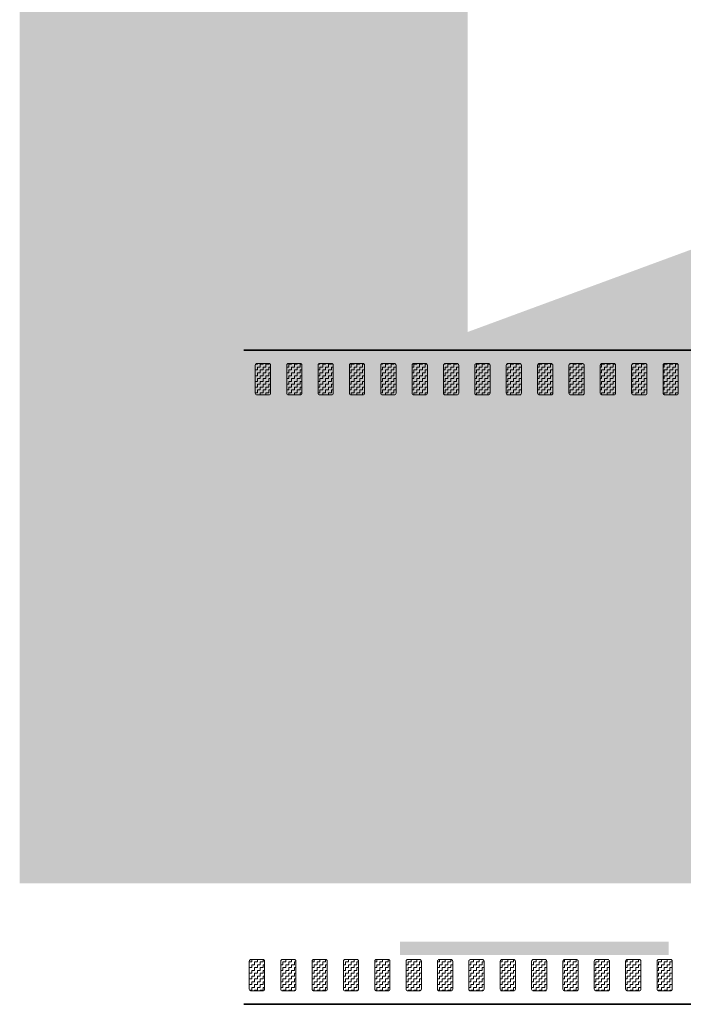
# Model space of a CAD drawing. Header units: metres. Extents: x -699 to 2316, y -1199 to 781.
# Tile 399 of 593: x 755.57 to 762.98, y -225.93 to -214.94. Entities that reach past the tile are written whole.
import ezdxf

# ---------------------------------------------------------------- set-up
doc = ezdxf.new("R2010")
doc.units = ezdxf.units.M
doc.linetypes.add('VW-3-3_STREEP', pattern=[6, 3, -3])
doc.linetypes.add('VW-9-3_STREEP', pattern=[12, 9, -3])
for name, color, linetype, lineweight in [('N-WA-VW-MARKERING_DYNAMISCH-G', 7, 'Continuous', 35), ('N-WE-VH-KANTVERHARDING-G', 210, 'Continuous', 35), ('N-WE-VW-MARKERING_LANGS_STREEP_33-G', 7, 'VW-3-3_STREEP', 13), ('N-WE-VW-MARKERING_LANGS_STREEP_93-G', 7, 'VW-9-3_STREEP', 13)]:
    doc.layers.add(name, color=color, linetype=linetype, lineweight=lineweight)
doc.layers.add('X-XX-AL-TEKENBLAD_VIEWPORT-G', color=7, linetype='Continuous', lineweight=18, plot=False)
pattern_1 = [(180, (0, 63.882073), (-0.03175, -0.03175), [0.03175, -0.03175]), (270, (-0.03175, 63.882073), (0.03175, -0.03175), [0.03175, -0.03175])]

msp = doc.modelspace()

# ---------------------------------------------------------------- hatches: boundary and pattern name
at = {"layer": 'N-WA-VW-MARKERING_DYNAMISCH-G', "lineweight": 9}
h = msp.add_hatch(dxfattribs=at)
h.set_pattern_fill('ZIGZAG', color=8, scale=0.01, angle=180, style=0)
h.set_pattern_definition(pattern_1)
edge = h.paths.add_edge_path()
edge.add_line((758.2188, -219.1294), (758.3488, -219.1294))
edge.add_arc((758.3488, -219.1094), 0.02, 270, 360)
edge.add_line((758.3688, -219.1094), (758.3688, -218.7994))
edge.add_arc((758.3488, -218.7994), 0.02, 0, 90)
edge.add_line((758.3488, -218.7794), (758.2188, -218.7794))
edge.add_arc((758.2188, -218.7994), 0.02, 90, 180)
edge.add_line((758.1988, -218.7994), (758.1988, -219.1094))
edge.add_arc((758.2188, -219.1094), 0.02, 180, 270)
h = msp.add_hatch(dxfattribs=at)
h.set_pattern_fill('ZIGZAG', color=8, scale=0.01, angle=180, style=0)
h.set_pattern_definition(pattern_1)
edge = h.paths.add_edge_path()
edge.add_line((758.5688, -219.1294), (758.6988, -219.1294))
edge.add_arc((758.6988, -219.1094), 0.02, 270, 360)
edge.add_line((758.7188, -219.1094), (758.7188, -218.7994))
edge.add_arc((758.6988, -218.7994), 0.02, 0, 90)
edge.add_line((758.6988, -218.7794), (758.5688, -218.7794))
edge.add_arc((758.5688, -218.7994), 0.02, 90, 180)
edge.add_line((758.5488, -218.7994), (758.5488, -219.1094))
edge.add_arc((758.5688, -219.1094), 0.02, 180, 270)
h = msp.add_hatch(dxfattribs=at)
h.set_pattern_fill('ZIGZAG', color=8, scale=0.01, angle=180, style=0)
h.set_pattern_definition(pattern_1)
edge = h.paths.add_edge_path()
edge.add_line((758.9188, -219.1294), (759.0488, -219.1294))
edge.add_arc((759.0488, -219.1094), 0.02, 270, 360)
edge.add_line((759.0688, -219.1094), (759.0688, -218.7994))
edge.add_arc((759.0488, -218.7994), 0.02, 0, 90)
edge.add_line((759.0488, -218.7794), (758.9188, -218.7794))
edge.add_arc((758.9188, -218.7994), 0.02, 90, 180)
edge.add_line((758.8988, -218.7994), (758.8988, -219.1094))
edge.add_arc((758.9188, -219.1094), 0.02, 180, 270)
h = msp.add_hatch(dxfattribs=at)
h.set_pattern_fill('ZIGZAG', color=8, scale=0.01, angle=180, style=0)
h.set_pattern_definition(pattern_1)
edge = h.paths.add_edge_path()
edge.add_line((759.2688, -219.1294), (759.3988, -219.1294))
edge.add_arc((759.3988, -219.1094), 0.02, 270, 360)
edge.add_line((759.4188, -219.1094), (759.4188, -218.7994))
edge.add_arc((759.3988, -218.7994), 0.02, 0, 90)
edge.add_line((759.3988, -218.7794), (759.2688, -218.7794))
edge.add_arc((759.2688, -218.7994), 0.02, 90, 180)
edge.add_line((759.2488, -218.7994), (759.2488, -219.1094))
edge.add_arc((759.2688, -219.1094), 0.02, 180, 270)
h = msp.add_hatch(dxfattribs=at)
h.set_pattern_fill('ZIGZAG', color=8, scale=0.01, angle=180, style=0)
h.set_pattern_definition(pattern_1)
edge = h.paths.add_edge_path()
edge.add_line((759.6188, -219.1294), (759.7488, -219.1294))
edge.add_arc((759.7488, -219.1094), 0.02, 270, 360)
edge.add_line((759.7688, -219.1094), (759.7688, -218.7994))
edge.add_arc((759.7488, -218.7994), 0.02, 0, 90)
edge.add_line((759.7488, -218.7794), (759.6188, -218.7794))
edge.add_arc((759.6188, -218.7994), 0.02, 90, 180)
edge.add_line((759.5988, -218.7994), (759.5988, -219.1094))
edge.add_arc((759.6188, -219.1094), 0.02, 180, 270)
h = msp.add_hatch(dxfattribs=at)
h.set_pattern_fill('ZIGZAG', color=8, scale=0.01, angle=180, style=0)
h.set_pattern_definition(pattern_1)
edge = h.paths.add_edge_path()
edge.add_line((759.9688, -219.1294), (760.0988, -219.1294))
edge.add_arc((760.0988, -219.1094), 0.02, 270, 360)
edge.add_line((760.1188, -219.1094), (760.1188, -218.7994))
edge.add_arc((760.0988, -218.7994), 0.02, 0, 90)
edge.add_line((760.0988, -218.7794), (759.9688, -218.7794))
edge.add_arc((759.9688, -218.7994), 0.02, 90, 180)
edge.add_line((759.9488, -218.7994), (759.9488, -219.1094))
edge.add_arc((759.9688, -219.1094), 0.02, 180, 270)
h = msp.add_hatch(dxfattribs=at)
h.set_pattern_fill('ZIGZAG', color=8, scale=0.01, angle=180, style=0)
h.set_pattern_definition(pattern_1)
edge = h.paths.add_edge_path()
edge.add_line((760.3188, -219.1294), (760.4488, -219.1294))
edge.add_arc((760.4488, -219.1094), 0.02, 270, 360)
edge.add_line((760.4688, -219.1094), (760.4688, -218.7994))
edge.add_arc((760.4488, -218.7994), 0.02, 0, 90)
edge.add_line((760.4488, -218.7794), (760.3188, -218.7794))
edge.add_arc((760.3188, -218.7994), 0.02, 90, 180)
edge.add_line((760.2988, -218.7994), (760.2988, -219.1094))
edge.add_arc((760.3188, -219.1094), 0.02, 180, 270)
h = msp.add_hatch(dxfattribs=at)
h.set_pattern_fill('ZIGZAG', color=8, scale=0.01, angle=180, style=0)
h.set_pattern_definition(pattern_1)
edge = h.paths.add_edge_path()
edge.add_line((760.6688, -219.1294), (760.7988, -219.1294))
edge.add_arc((760.7988, -219.1094), 0.02, 270, 360)
edge.add_line((760.8188, -219.1094), (760.8188, -218.7994))
edge.add_arc((760.7988, -218.7994), 0.02, 0, 90)
edge.add_line((760.7988, -218.7794), (760.6688, -218.7794))
edge.add_arc((760.6688, -218.7994), 0.02, 90, 180)
edge.add_line((760.6488, -218.7994), (760.6488, -219.1094))
edge.add_arc((760.6688, -219.1094), 0.02, 180, 270)
h = msp.add_hatch(dxfattribs=at)
h.set_pattern_fill('ZIGZAG', color=8, scale=0.01, angle=180, style=0)
h.set_pattern_definition(pattern_1)
edge = h.paths.add_edge_path()
edge.add_line((761.0188, -219.1294), (761.1488, -219.1294))
edge.add_arc((761.1488, -219.1094), 0.02, 270, 360)
edge.add_line((761.1688, -219.1094), (761.1688, -218.7994))
edge.add_arc((761.1488, -218.7994), 0.02, 0, 90)
edge.add_line((761.1488, -218.7794), (761.0188, -218.7794))
edge.add_arc((761.0188, -218.7994), 0.02, 90, 180)
edge.add_line((760.9988, -218.7994), (760.9988, -219.1094))
edge.add_arc((761.0188, -219.1094), 0.02, 180, 270)
h = msp.add_hatch(dxfattribs=at)
h.set_pattern_fill('ZIGZAG', color=8, scale=0.01, angle=180, style=0)
h.set_pattern_definition(pattern_1)
edge = h.paths.add_edge_path()
edge.add_line((761.3688, -219.1294), (761.4988, -219.1294))
edge.add_arc((761.4988, -219.1094), 0.02, 270, 360)
edge.add_line((761.5188, -219.1094), (761.5188, -218.7994))
edge.add_arc((761.4988, -218.7994), 0.02, 0, 90)
edge.add_line((761.4988, -218.7794), (761.3688, -218.7794))
edge.add_arc((761.3688, -218.7994), 0.02, 90, 180)
edge.add_line((761.3488, -218.7994), (761.3488, -219.1094))
edge.add_arc((761.3688, -219.1094), 0.02, 180, 270)
h = msp.add_hatch(dxfattribs=at)
h.set_pattern_fill('ZIGZAG', color=8, scale=0.01, angle=180, style=0)
h.set_pattern_definition(pattern_1)
edge = h.paths.add_edge_path()
edge.add_line((761.7188, -219.1294), (761.8488, -219.1294))
edge.add_arc((761.8488, -219.1094), 0.02, 270, 360)
edge.add_line((761.8688, -219.1094), (761.8688, -218.7994))
edge.add_arc((761.8488, -218.7994), 0.02, 0, 90)
edge.add_line((761.8488, -218.7794), (761.7188, -218.7794))
edge.add_arc((761.7188, -218.7994), 0.02, 90, 180)
edge.add_line((761.6988, -218.7994), (761.6988, -219.1094))
edge.add_arc((761.7188, -219.1094), 0.02, 180, 270)
h = msp.add_hatch(dxfattribs=at)
h.set_pattern_fill('ZIGZAG', color=8, scale=0.01, angle=180, style=0)
h.set_pattern_definition(pattern_1)
edge = h.paths.add_edge_path()
edge.add_line((762.0688, -219.1294), (762.1988, -219.1294))
edge.add_arc((762.1988, -219.1094), 0.02, 270, 360)
edge.add_line((762.2188, -219.1094), (762.2188, -218.7994))
edge.add_arc((762.1988, -218.7994), 0.02, 0, 90)
edge.add_line((762.1988, -218.7794), (762.0688, -218.7794))
edge.add_arc((762.0688, -218.7994), 0.02, 90, 180)
edge.add_line((762.0488, -218.7994), (762.0488, -219.1094))
edge.add_arc((762.0688, -219.1094), 0.02, 180, 270)
h = msp.add_hatch(dxfattribs=at)
h.set_pattern_fill('ZIGZAG', color=8, scale=0.01, angle=180, style=0)
h.set_pattern_definition(pattern_1)
edge = h.paths.add_edge_path()
edge.add_line((762.4188, -219.1294), (762.5488, -219.1294))
edge.add_arc((762.5488, -219.1094), 0.02, 270, 360)
edge.add_line((762.5688, -219.1094), (762.5688, -218.7994))
edge.add_arc((762.5488, -218.7994), 0.02, 0, 90)
edge.add_line((762.5488, -218.7794), (762.4188, -218.7794))
edge.add_arc((762.4188, -218.7994), 0.02, 90, 180)
edge.add_line((762.3988, -218.7994), (762.3988, -219.1094))
edge.add_arc((762.4188, -219.1094), 0.02, 180, 270)
h = msp.add_hatch(dxfattribs=at)
h.set_pattern_fill('ZIGZAG', color=8, scale=0.01, angle=180, style=0)
h.set_pattern_definition(pattern_1)
edge = h.paths.add_edge_path()
edge.add_line((762.7688, -219.1294), (762.8988, -219.1294))
edge.add_arc((762.8988, -219.1094), 0.02, 270, 360)
edge.add_line((762.9188, -219.1094), (762.9188, -218.7994))
edge.add_arc((762.8988, -218.7994), 0.02, 0, 90)
edge.add_line((762.8988, -218.7794), (762.7688, -218.7794))
edge.add_arc((762.7688, -218.7994), 0.02, 90, 180)
edge.add_line((762.7488, -218.7994), (762.7488, -219.1094))
edge.add_arc((762.7688, -219.1094), 0.02, 180, 270)
h = msp.add_hatch(dxfattribs=at)
h.set_pattern_fill('ZIGZAG', color=8, scale=0.01, angle=180, style=0)
h.set_pattern_definition(pattern_1)
edge = h.paths.add_edge_path()
edge.add_line((758.1517, -225.4294), (758.2817, -225.4294))
edge.add_arc((758.2817, -225.4494), 0.02, 0, 90, ccw=False)
edge.add_line((758.3017, -225.4494), (758.3017, -225.7594))
edge.add_arc((758.2817, -225.7594), 0.02, 270, 360, ccw=False)
edge.add_line((758.2817, -225.7794), (758.1517, -225.7794))
edge.add_arc((758.1517, -225.7594), 0.02, 180, 270, ccw=False)
edge.add_line((758.1317, -225.7594), (758.1317, -225.4494))
edge.add_arc((758.1517, -225.4494), 0.02, 90, 180, ccw=False)
h = msp.add_hatch(dxfattribs=at)
h.set_pattern_fill('ZIGZAG', color=8, scale=0.01, angle=180, style=0)
h.set_pattern_definition(pattern_1)
edge = h.paths.add_edge_path()
edge.add_line((758.5017, -225.4294), (758.6317, -225.4294))
edge.add_arc((758.6317, -225.4494), 0.02, 0, 90, ccw=False)
edge.add_line((758.6517, -225.4494), (758.6517, -225.7594))
edge.add_arc((758.6317, -225.7594), 0.02, 270, 360, ccw=False)
edge.add_line((758.6317, -225.7794), (758.5017, -225.7794))
edge.add_arc((758.5017, -225.7594), 0.02, 180, 270, ccw=False)
edge.add_line((758.4817, -225.7594), (758.4817, -225.4494))
edge.add_arc((758.5017, -225.4494), 0.02, 90, 180, ccw=False)
h = msp.add_hatch(dxfattribs=at)
h.set_pattern_fill('ZIGZAG', color=8, scale=0.01, angle=180, style=0)
h.set_pattern_definition(pattern_1)
edge = h.paths.add_edge_path()
edge.add_line((758.8517, -225.4294), (758.9817, -225.4294))
edge.add_arc((758.9817, -225.4494), 0.02, 0, 90, ccw=False)
edge.add_line((759.0017, -225.4494), (759.0017, -225.7594))
edge.add_arc((758.9817, -225.7594), 0.02, 270, 360, ccw=False)
edge.add_line((758.9817, -225.7794), (758.8517, -225.7794))
edge.add_arc((758.8517, -225.7594), 0.02, 180, 270, ccw=False)
edge.add_line((758.8317, -225.7594), (758.8317, -225.4494))
edge.add_arc((758.8517, -225.4494), 0.02, 90, 180, ccw=False)
h = msp.add_hatch(dxfattribs=at)
h.set_pattern_fill('ZIGZAG', color=8, scale=0.01, angle=180, style=0)
h.set_pattern_definition(pattern_1)
edge = h.paths.add_edge_path()
edge.add_line((759.2017, -225.4294), (759.3317, -225.4294))
edge.add_arc((759.3317, -225.4494), 0.02, 0, 90, ccw=False)
edge.add_line((759.3517, -225.4494), (759.3517, -225.7594))
edge.add_arc((759.3317, -225.7594), 0.02, 270, 360, ccw=False)
edge.add_line((759.3317, -225.7794), (759.2017, -225.7794))
edge.add_arc((759.2017, -225.7594), 0.02, 180, 270, ccw=False)
edge.add_line((759.1817, -225.7594), (759.1817, -225.4494))
edge.add_arc((759.2017, -225.4494), 0.02, 90, 180, ccw=False)
h = msp.add_hatch(dxfattribs=at)
h.set_pattern_fill('ZIGZAG', color=8, scale=0.01, angle=180, style=0)
h.set_pattern_definition(pattern_1)
edge = h.paths.add_edge_path()
edge.add_line((759.5517, -225.4294), (759.6817, -225.4294))
edge.add_arc((759.6817, -225.4494), 0.02, 0, 90, ccw=False)
edge.add_line((759.7017, -225.4494), (759.7017, -225.7594))
edge.add_arc((759.6817, -225.7594), 0.02, 270, 360, ccw=False)
edge.add_line((759.6817, -225.7794), (759.5517, -225.7794))
edge.add_arc((759.5517, -225.7594), 0.02, 180, 270, ccw=False)
edge.add_line((759.5317, -225.7594), (759.5317, -225.4494))
edge.add_arc((759.5517, -225.4494), 0.02, 90, 180, ccw=False)
h = msp.add_hatch(dxfattribs=at)
h.set_pattern_fill('ZIGZAG', color=8, scale=0.01, angle=180, style=0)
h.set_pattern_definition(pattern_1)
edge = h.paths.add_edge_path()
edge.add_line((759.9017, -225.4294), (760.0317, -225.4294))
edge.add_arc((760.0317, -225.4494), 0.02, 0, 90, ccw=False)
edge.add_line((760.0517, -225.4494), (760.0517, -225.7594))
edge.add_arc((760.0317, -225.7594), 0.02, 270, 360, ccw=False)
edge.add_line((760.0317, -225.7794), (759.9017, -225.7794))
edge.add_arc((759.9017, -225.7594), 0.02, 180, 270, ccw=False)
edge.add_line((759.8817, -225.7594), (759.8817, -225.4494))
edge.add_arc((759.9017, -225.4494), 0.02, 90, 180, ccw=False)
h = msp.add_hatch(dxfattribs=at)
h.set_pattern_fill('ZIGZAG', color=8, scale=0.01, angle=180, style=0)
h.set_pattern_definition(pattern_1)
edge = h.paths.add_edge_path()
edge.add_line((760.2517, -225.4294), (760.3817, -225.4294))
edge.add_arc((760.3817, -225.4494), 0.02, 0, 90, ccw=False)
edge.add_line((760.4017, -225.4494), (760.4017, -225.7594))
edge.add_arc((760.3817, -225.7594), 0.02, 270, 360, ccw=False)
edge.add_line((760.3817, -225.7794), (760.2517, -225.7794))
edge.add_arc((760.2517, -225.7594), 0.02, 180, 270, ccw=False)
edge.add_line((760.2317, -225.7594), (760.2317, -225.4494))
edge.add_arc((760.2517, -225.4494), 0.02, 90, 180, ccw=False)
h = msp.add_hatch(dxfattribs=at)
h.set_pattern_fill('ZIGZAG', color=8, scale=0.01, angle=180, style=0)
h.set_pattern_definition(pattern_1)
edge = h.paths.add_edge_path()
edge.add_line((760.6017, -225.4294), (760.7317, -225.4294))
edge.add_arc((760.7317, -225.4494), 0.02, 0, 90, ccw=False)
edge.add_line((760.7517, -225.4494), (760.7517, -225.7594))
edge.add_arc((760.7317, -225.7594), 0.02, 270, 360, ccw=False)
edge.add_line((760.7317, -225.7794), (760.6017, -225.7794))
edge.add_arc((760.6017, -225.7594), 0.02, 180, 270, ccw=False)
edge.add_line((760.5817, -225.7594), (760.5817, -225.4494))
edge.add_arc((760.6017, -225.4494), 0.02, 90, 180, ccw=False)
h = msp.add_hatch(dxfattribs=at)
h.set_pattern_fill('ZIGZAG', color=8, scale=0.01, angle=180, style=0)
h.set_pattern_definition(pattern_1)
edge = h.paths.add_edge_path()
edge.add_line((760.9517, -225.4294), (761.0817, -225.4294))
edge.add_arc((761.0817, -225.4494), 0.02, 0, 90, ccw=False)
edge.add_line((761.1017, -225.4494), (761.1017, -225.7594))
edge.add_arc((761.0817, -225.7594), 0.02, 270, 360, ccw=False)
edge.add_line((761.0817, -225.7794), (760.9517, -225.7794))
edge.add_arc((760.9517, -225.7594), 0.02, 180, 270, ccw=False)
edge.add_line((760.9317, -225.7594), (760.9317, -225.4494))
edge.add_arc((760.9517, -225.4494), 0.02, 90, 180, ccw=False)
h = msp.add_hatch(dxfattribs=at)
h.set_pattern_fill('ZIGZAG', color=8, scale=0.01, angle=180, style=0)
h.set_pattern_definition(pattern_1)
edge = h.paths.add_edge_path()
edge.add_line((761.3017, -225.4294), (761.4317, -225.4294))
edge.add_arc((761.4317, -225.4494), 0.02, 0, 90, ccw=False)
edge.add_line((761.4517, -225.4494), (761.4517, -225.7594))
edge.add_arc((761.4317, -225.7594), 0.02, 270, 360, ccw=False)
edge.add_line((761.4317, -225.7794), (761.3017, -225.7794))
edge.add_arc((761.3017, -225.7594), 0.02, 180, 270, ccw=False)
edge.add_line((761.2817, -225.7594), (761.2817, -225.4494))
edge.add_arc((761.3017, -225.4494), 0.02, 90, 180, ccw=False)
h = msp.add_hatch(dxfattribs=at)
h.set_pattern_fill('ZIGZAG', color=8, scale=0.01, angle=180, style=0)
h.set_pattern_definition(pattern_1)
edge = h.paths.add_edge_path()
edge.add_line((761.6517, -225.4294), (761.7817, -225.4294))
edge.add_arc((761.7817, -225.4494), 0.02, 0, 90, ccw=False)
edge.add_line((761.8017, -225.4494), (761.8017, -225.7594))
edge.add_arc((761.7817, -225.7594), 0.02, 270, 360, ccw=False)
edge.add_line((761.7817, -225.7794), (761.6517, -225.7794))
edge.add_arc((761.6517, -225.7594), 0.02, 180, 270, ccw=False)
edge.add_line((761.6317, -225.7594), (761.6317, -225.4494))
edge.add_arc((761.6517, -225.4494), 0.02, 90, 180, ccw=False)
h = msp.add_hatch(dxfattribs=at)
h.set_pattern_fill('ZIGZAG', color=8, scale=0.01, angle=180, style=0)
h.set_pattern_definition(pattern_1)
edge = h.paths.add_edge_path()
edge.add_line((762.0017, -225.4294), (762.1317, -225.4294))
edge.add_arc((762.1317, -225.4494), 0.02, 0, 90, ccw=False)
edge.add_line((762.1517, -225.4494), (762.1517, -225.7594))
edge.add_arc((762.1317, -225.7594), 0.02, 270, 360, ccw=False)
edge.add_line((762.1317, -225.7794), (762.0017, -225.7794))
edge.add_arc((762.0017, -225.7594), 0.02, 180, 270, ccw=False)
edge.add_line((761.9817, -225.7594), (761.9817, -225.4494))
edge.add_arc((762.0017, -225.4494), 0.02, 90, 180, ccw=False)
h = msp.add_hatch(dxfattribs=at)
h.set_pattern_fill('ZIGZAG', color=8, scale=0.01, angle=180, style=0)
h.set_pattern_definition(pattern_1)
edge = h.paths.add_edge_path()
edge.add_line((762.3517, -225.4294), (762.4817, -225.4294))
edge.add_arc((762.4817, -225.4494), 0.02, 0, 90, ccw=False)
edge.add_line((762.5017, -225.4494), (762.5017, -225.7594))
edge.add_arc((762.4817, -225.7594), 0.02, 270, 360, ccw=False)
edge.add_line((762.4817, -225.7794), (762.3517, -225.7794))
edge.add_arc((762.3517, -225.7594), 0.02, 180, 270, ccw=False)
edge.add_line((762.3317, -225.7594), (762.3317, -225.4494))
edge.add_arc((762.3517, -225.4494), 0.02, 90, 180, ccw=False)
h = msp.add_hatch(dxfattribs=at)
h.set_pattern_fill('ZIGZAG', color=8, scale=0.01, angle=180, style=0)
h.set_pattern_definition(pattern_1)
edge = h.paths.add_edge_path()
edge.add_line((762.7017, -225.4294), (762.8317, -225.4294))
edge.add_arc((762.8317, -225.4494), 0.02, 0, 90, ccw=False)
edge.add_line((762.8517, -225.4494), (762.8517, -225.7594))
edge.add_arc((762.8317, -225.7594), 0.02, 270, 360, ccw=False)
edge.add_line((762.8317, -225.7794), (762.7017, -225.7794))
edge.add_arc((762.7017, -225.7594), 0.02, 180, 270, ccw=False)
edge.add_line((762.6817, -225.7594), (762.6817, -225.4494))
edge.add_arc((762.7017, -225.4494), 0.02, 90, 180, ccw=False)

# ---------------------------------------------------------------- linework, layer by layer
at = {"layer": 'N-WA-VW-MARKERING_DYNAMISCH-G', "color": 8, "lineweight": 9}
for points in [[(758.2188, -219.1294), (758.3488, -219.1294, 0.4142136), (758.3688, -219.1094), (758.3688, -218.7994, 0.4142136), (758.3488, -218.7794), (758.2188, -218.7794, 0.4142136), (758.1988, -218.7994), (758.1988, -219.1094, 0.4142136)], [(758.5688, -219.1294), (758.6988, -219.1294, 0.4142136), (758.7188, -219.1094), (758.7188, -218.7994, 0.4142136), (758.6988, -218.7794), (758.5688, -218.7794, 0.4142136), (758.5488, -218.7994), (758.5488, -219.1094, 0.4142136)], [(758.9188, -219.1294), (759.0488, -219.1294, 0.4142136), (759.0688, -219.1094), (759.0688, -218.7994, 0.4142136), (759.0488, -218.7794), (758.9188, -218.7794, 0.4142136), (758.8988, -218.7994), (758.8988, -219.1094, 0.4142136)], [(759.2688, -219.1294), (759.3988, -219.1294, 0.4142136), (759.4188, -219.1094), (759.4188, -218.7994, 0.4142136), (759.3988, -218.7794), (759.2688, -218.7794, 0.4142136), (759.2488, -218.7994), (759.2488, -219.1094, 0.4142136)], [(759.6188, -219.1294), (759.7488, -219.1294, 0.4142136), (759.7688, -219.1094), (759.7688, -218.7994, 0.4142136), (759.7488, -218.7794), (759.6188, -218.7794, 0.4142136), (759.5988, -218.7994), (759.5988, -219.1094, 0.4142136)], [(759.9688, -219.1294), (760.0988, -219.1294, 0.4142136), (760.1188, -219.1094), (760.1188, -218.7994, 0.4142136), (760.0988, -218.7794), (759.9688, -218.7794, 0.4142136), (759.9488, -218.7994), (759.9488, -219.1094, 0.4142136)], [(760.3188, -219.1294), (760.4488, -219.1294, 0.4142136), (760.4688, -219.1094), (760.4688, -218.7994, 0.4142136), (760.4488, -218.7794), (760.3188, -218.7794, 0.4142136), (760.2988, -218.7994), (760.2988, -219.1094, 0.4142136)], [(760.6688, -219.1294), (760.7988, -219.1294, 0.4142136), (760.8188, -219.1094), (760.8188, -218.7994, 0.4142136), (760.7988, -218.7794), (760.6688, -218.7794, 0.4142136), (760.6488, -218.7994), (760.6488, -219.1094, 0.4142136)], [(761.0188, -219.1294), (761.1488, -219.1294, 0.4142136), (761.1688, -219.1094), (761.1688, -218.7994, 0.4142136), (761.1488, -218.7794), (761.0188, -218.7794, 0.4142136), (760.9988, -218.7994), (760.9988, -219.1094, 0.4142136)], [(761.3688, -219.1294), (761.4988, -219.1294, 0.4142136), (761.5188, -219.1094), (761.5188, -218.7994, 0.4142136), (761.4988, -218.7794), (761.3688, -218.7794, 0.4142136), (761.3488, -218.7994), (761.3488, -219.1094, 0.4142136)], [(761.7188, -219.1294), (761.8488, -219.1294, 0.4142136), (761.8688, -219.1094), (761.8688, -218.7994, 0.4142136), (761.8488, -218.7794), (761.7188, -218.7794, 0.4142136), (761.6988, -218.7994), (761.6988, -219.1094, 0.4142136)], [(762.0688, -219.1294), (762.1988, -219.1294, 0.4142136), (762.2188, -219.1094), (762.2188, -218.7994, 0.4142136), (762.1988, -218.7794), (762.0688, -218.7794, 0.4142136), (762.0488, -218.7994), (762.0488, -219.1094, 0.4142136)], [(762.4188, -219.1294), (762.5488, -219.1294, 0.4142136), (762.5688, -219.1094), (762.5688, -218.7994, 0.4142136), (762.5488, -218.7794), (762.4188, -218.7794, 0.4142136), (762.3988, -218.7994), (762.3988, -219.1094, 0.4142136)], [(762.7688, -219.1294), (762.8988, -219.1294, 0.4142136), (762.9188, -219.1094), (762.9188, -218.7994, 0.4142136), (762.8988, -218.7794), (762.7688, -218.7794, 0.4142136), (762.7488, -218.7994), (762.7488, -219.1094, 0.4142136)], [(758.1517, -225.4294), (758.2817, -225.4294, -0.4142136), (758.3017, -225.4494), (758.3017, -225.7594, -0.4142136), (758.2817, -225.7794), (758.1517, -225.7794, -0.4142136), (758.1317, -225.7594), (758.1317, -225.4494, -0.4142136)], [(758.5017, -225.4294), (758.6317, -225.4294, -0.4142136), (758.6517, -225.4494), (758.6517, -225.7594, -0.4142136), (758.6317, -225.7794), (758.5017, -225.7794, -0.4142136), (758.4817, -225.7594), (758.4817, -225.4494, -0.4142136)], [(758.8517, -225.4294), (758.9817, -225.4294, -0.4142136), (759.0017, -225.4494), (759.0017, -225.7594, -0.4142136), (758.9817, -225.7794), (758.8517, -225.7794, -0.4142136), (758.8317, -225.7594), (758.8317, -225.4494, -0.4142136)], [(759.2017, -225.4294), (759.3317, -225.4294, -0.4142136), (759.3517, -225.4494), (759.3517, -225.7594, -0.4142136), (759.3317, -225.7794), (759.2017, -225.7794, -0.4142136), (759.1817, -225.7594), (759.1817, -225.4494, -0.4142136)], [(759.5517, -225.4294), (759.6817, -225.4294, -0.4142136), (759.7017, -225.4494), (759.7017, -225.7594, -0.4142136), (759.6817, -225.7794), (759.5517, -225.7794, -0.4142136), (759.5317, -225.7594), (759.5317, -225.4494, -0.4142136)], [(759.9017, -225.4294), (760.0317, -225.4294, -0.4142136), (760.0517, -225.4494), (760.0517, -225.7594, -0.4142136), (760.0317, -225.7794), (759.9017, -225.7794, -0.4142136), (759.8817, -225.7594), (759.8817, -225.4494, -0.4142136)], [(760.2517, -225.4294), (760.3817, -225.4294, -0.4142136), (760.4017, -225.4494), (760.4017, -225.7594, -0.4142136), (760.3817, -225.7794), (760.2517, -225.7794, -0.4142136), (760.2317, -225.7594), (760.2317, -225.4494, -0.4142136)], [(760.6017, -225.4294), (760.7317, -225.4294, -0.4142136), (760.7517, -225.4494), (760.7517, -225.7594, -0.4142136), (760.7317, -225.7794), (760.6017, -225.7794, -0.4142136), (760.5817, -225.7594), (760.5817, -225.4494, -0.4142136)], [(760.9517, -225.4294), (761.0817, -225.4294, -0.4142136), (761.1017, -225.4494), (761.1017, -225.7594, -0.4142136), (761.0817, -225.7794), (760.9517, -225.7794, -0.4142136), (760.9317, -225.7594), (760.9317, -225.4494, -0.4142136)], [(761.3017, -225.4294), (761.4317, -225.4294, -0.4142136), (761.4517, -225.4494), (761.4517, -225.7594, -0.4142136), (761.4317, -225.7794), (761.3017, -225.7794, -0.4142136), (761.2817, -225.7594), (761.2817, -225.4494, -0.4142136)], [(761.6517, -225.4294), (761.7817, -225.4294, -0.4142136), (761.8017, -225.4494), (761.8017, -225.7594, -0.4142136), (761.7817, -225.7794), (761.6517, -225.7794, -0.4142136), (761.6317, -225.7594), (761.6317, -225.4494, -0.4142136)], [(762.0017, -225.4294), (762.1317, -225.4294, -0.4142136), (762.1517, -225.4494), (762.1517, -225.7594, -0.4142136), (762.1317, -225.7794), (762.0017, -225.7794, -0.4142136), (761.9817, -225.7594), (761.9817, -225.4494, -0.4142136)], [(762.3517, -225.4294), (762.4817, -225.4294, -0.4142136), (762.5017, -225.4494), (762.5017, -225.7594, -0.4142136), (762.4817, -225.7794), (762.3517, -225.7794, -0.4142136), (762.3317, -225.7594), (762.3317, -225.4494, -0.4142136)], [(762.7017, -225.4294), (762.8317, -225.4294, -0.4142136), (762.8517, -225.4494), (762.8517, -225.7594, -0.4142136), (762.8317, -225.7794), (762.7017, -225.7794, -0.4142136), (762.6817, -225.7594), (762.6817, -225.4494, -0.4142136)]]:
    msp.add_lwpolyline(points, format="xyb", close=True, dxfattribs=at)
at = {"layer": 'N-WE-VH-KANTVERHARDING-G'}
for p, q in [((758.069, -218.6294), (769.5688, -218.6294)), ((758.069, -225.9294), (853.2321, -225.9294))]:
    msp.add_line(p, q, dxfattribs=at)
at = {"layer": 'N-WE-VW-MARKERING_LANGS_STREEP_33-G', "color": 253, "linetype": 'Continuous'}
for points in [[(759.8116, -219.1794), (762.8116, -219.1794), (759.8116, -219.3294), (762.8116, -219.3294)], [(759.8116, -225.3794), (762.8116, -225.3794), (759.8116, -225.2294), (762.8116, -225.2294)]]:
    msp.add_solid(points, dxfattribs=at)
at = {"layer": 'N-WE-VW-MARKERING_LANGS_STREEP_93-G', "color": 253, "linetype": 'Continuous'}
for points in [[(759.8116, -222.0794), (768.8116, -222.0794), (759.8116, -222.1794), (768.8116, -222.1794)], [(759.8116, -222.4794), (768.8116, -222.4794), (759.8116, -222.3794), (768.8116, -222.3794)]]:
    msp.add_solid(points, dxfattribs=at)
at = {"layer": 'X-XX-AL-TEKENBLAD_VIEWPORT-G', "color": 3, "const_width": 5}
msp.add_lwpolyline([(758.069, -222.0135), (853.2321, -186.9347)], dxfattribs=at)
msp.add_lwpolyline([(758.069, -186.9347), (852.8116, -186.9347), (852.8116, -222.0794), (758.069, -222.0794)], close=True, dxfattribs=at)

doc.saveas('drawing.dxf')
